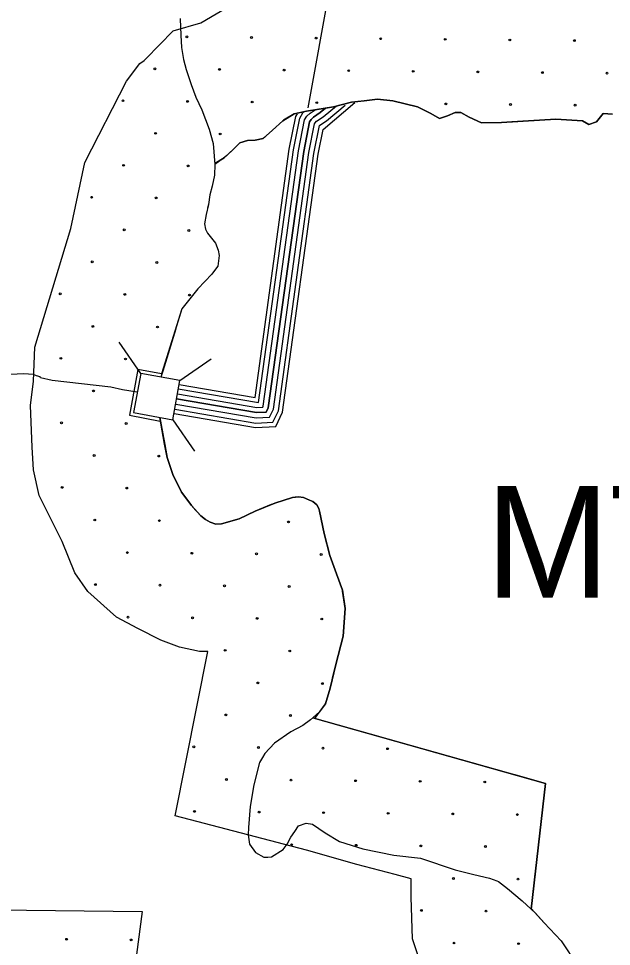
# Model space of a CAD drawing. Extents: x 1788175 to 1969470, y 584502 to 738744.
# Drawn here: x 1820631 to 1824162, y 681239 to 686767 of the extents above; entities that cross this region are included whole.
import ezdxf

# ---------------------------------------------------------------- set-up
doc = ezdxf.new("R2010")
doc.units = 0
for name, color, linetype in [('DESIGN - EROSION CONTROL - Devices', 7, 'Continuous'), ('DESIGN - SCRATCH - User 1', 7, 'Continuous'), ('DESIGN - TRANSPORTATION - Text', 7, 'Continuous'), ('SURVEY - DRAINAGE - Area Shapes', 7, 'Continuous'), ('SURVEY - DRAINAGE - Storm Sewer', 7, 'Continuous'), ('SURVEY - TRANSPORTATION - Roads', 7, 'Continuous'), ('SURVEY - VEGETATION - Features with Text', 7, 'Continuous')]:
    doc.layers.add(name, color=color, linetype=linetype)

msp = doc.modelspace()

# ---------------------------------------------------------------- linework, layer by layer
at = {"layer": 'DESIGN - EROSION CONTROL - Devices'}
for centre in [(1821634, 686658.2), (1822018.6, 686654.5), (1822403.1, 686650.8), (1822787.7, 686647), (1823172.2, 686643.3), (1823556.8, 686639.6), (1823941.3, 686635.8), (1821443.6, 686467.8), (1821828.2, 686464.1), (1822212.7, 686460.3), (1822597.3, 686456.6), (1822981.8, 686452.9), (1823366.4, 686449.1), (1823750.9, 686445.4), (1824135.5, 686441.7), (1821253.2, 686277.4), (1821637.8, 686273.7), (1822022.3, 686269.9), (1822406.9, 686266.2), (1823176, 686258.7), (1823560.5, 686255), (1823945.1, 686251.3), (1821447.4, 686083.3), (1821831.9, 686079.5), (1821256.9, 685892.8), (1821641.5, 685889.1), (1821066.5, 685702.4), (1821451.1, 685698.7), (1821260.7, 685508.3), (1821645.2, 685504.6), (1821070.3, 685317.9), (1821454.8, 685314.2), (1820879.9, 685127.5), (1821264.4, 685123.7), (1821649, 685120), (1821074, 684933.3), (1821458.6, 684929.6), (1820883.6, 684742.9), (1821268.1, 684739.2), (1821077.7, 684548.8), (1820887.3, 684358.4), (1821271.9, 684354.6), (1821081.5, 684164.2), (1821466, 684160.5), (1820891.1, 683973.8), (1821275.6, 683970.1), (1821085.2, 683779.7), (1821469.8, 683775.9), (1822238.9, 683768.5), (1821279.3, 683585.5), (1821663.9, 683581.8), (1822048.4, 683578.1), (1822433, 683574.3), (1821088.9, 683395.1), (1821473.5, 683391.4), (1821858, 683387.7), (1822242.6, 683383.9), (1821283.1, 683201), (1821667.6, 683197.2), (1822052.2, 683193.5), (1822436.7, 683189.8), (1821861.8, 683003.1), (1822246.3, 682999.4), (1822055.9, 682809), (1822440.5, 682805.2), (1821865.5, 682618.5), (1822250.1, 682614.8), (1821675.1, 682428.1), (1822059.7, 682424.4), (1822444.2, 682420.7), (1822828.8, 682416.9), (1821869.2, 682234), (1822253.8, 682230.3), (1822638.3, 682226.5), (1823022.9, 682222.8), (1823407.5, 682219.1), (1821678.8, 682043.6), (1822063.4, 682039.9), (1822447.9, 682036.1), (1822832.5, 682032.4), (1823217, 682028.7), (1823601.6, 682024.9), (1822257.5, 681845.7), (1822642.1, 681842), (1823026.6, 681838.2), (1823411.2, 681834.5), (1823220.8, 681644.1), (1823605.3, 681640.4), (1823030.4, 681453.7), (1823414.9, 681450), (1820917.2, 681281.9), (1821301.7, 681278.2), (1823224.5, 681259.5), (1823609.1, 681255.8)]:
    msp.add_circle(centre, 5.28, dxfattribs=at)
at = {"layer": 'DESIGN - SCRATCH - User 1'}
msp.add_line((1819442.8, 681470.8), (1821367.4, 681447.5), dxfattribs=at)
for points in [[(1821353.3, 686499.4), (1821378.7, 686518.2), (1821388.3, 686527.2), (1821551.7, 686693.9), (1821715.9, 686740.8), (1821990.2, 686904), (1822203.3, 686953.3), (1822354.1, 686976.7), (1822484.7, 687011.2), (1822607, 687021.9), (1822756.9, 687042.2), (1822990.6, 687017.6), (1823227.2, 686958.7), (1823473.8, 686954.3), (1823562.5, 686902.4), (1824297.3, 686948.2), (1824645.4, 686822.5), (1824795.8, 686693), (1824993.9, 686597.6), (1825074.9, 686568), (1825131.8, 686548.2), (1825186.7, 686537.8), (1825364.4, 686514.1)], [(1823010.9, 681183), (1822976.8, 681285.2), (1822968.3, 681532.1), (1822968.3, 681642.8), (1822874.7, 681668.3), (1822644.8, 681727.9), (1822346.7, 681813.1), (1821563.4, 682017.4), (1821759.2, 682996.6), (1821708.1, 682996.6), (1821588.9, 683022.2), (1821478.2, 683064.8), (1821342, 683132.9), (1821214.3, 683201), (1821044, 683354.3), (1820967.3, 683465), (1820890.7, 683652.3), (1820754.5, 683924.8), (1820720.4, 684078), (1820711.9, 684214.3), (1820703.4, 684461.2), (1820720.4, 684606), (1820728.9, 684810.3), (1820941.8, 685517), (1821026.9, 685908.7), (1821273.9, 686394.1), (1821353.3, 686499.4)], [(1824167.4, 686197.7), (1824113.5, 686200.7), (1824072.7, 686151.4), (1824026.5, 686136.2), (1823988.9, 686158.9), (1823831.2, 686167.7), (1823507.2, 686147.5), (1823387.2, 686145.6), (1823313.9, 686179), (1823264.4, 686207.9), (1823230.5, 686208.5), (1823186.2, 686187.3), (1823137.9, 686172.1), (1823086.5, 686201.1), (1823007.2, 686240.6), (1822860, 686277.2), (1822768.3, 686286.9), (1822690.2, 686276.3), (1822614.1, 686269.6), (1822507.7, 686241.5), (1822345.4, 686216.4), (1822273.2, 686199.7), (1822204.6, 686158.8), (1822143.6, 686101.9), (1822088.8, 686052.8), (1822040.7, 686043.6), (1821994.7, 686040.4), (1821948.5, 686027.3), (1821911.9, 685989.9), (1821859.1, 685940.8), (1821800.3, 685897.2)], [(1821800.3, 685897.2), (1821798.2, 685834.2), (1821784, 685769.3), (1821770.1, 685716.4), (1821762, 685660.4), (1821747.9, 685600.5), (1821737.8, 685544.6), (1821743.7, 685512.6), (1821755.7, 685488.6), (1821763.6, 685478.6), (1821803.5, 685428.6), (1821819.4, 685386.7), (1821825.4, 685354.7), (1821817.3, 685292.8), (1821783.2, 685244.9), (1821699.1, 685157.1), (1821603, 685037.3), (1821483.2, 684651.1), (1821342.5, 684676.5), (1821292.5, 684403.4), (1821475, 684368.8)], [(1821475, 684368.8), (1821497.5, 684252.1), (1821515.4, 684152.3), (1821549.2, 684050.4), (1821601, 683946.5), (1821651.4, 683879.9), (1821661.2, 683865.2), (1821716.7, 683804.5), (1821744.6, 683781.8), (1821772.4, 683767.1), (1821806.7, 683755.7), (1821840.5, 683756.4), (1821944.5, 683786.2), (1822040.5, 683831.7), (1822156.6, 683879.9), (1822262.6, 683913.7), (1822298.8, 683918.4), (1822328.5, 683913.6), (1822364.2, 683898.7), (1822384.4, 683889.6), (1822406.7, 683869.3), (1822419.8, 683848.1), (1822424.3, 683831.6), (1822452.1, 683699.7), (1822485.8, 683567.8), (1822525.6, 683459.9), (1822559.4, 683361.9), (1822576.8, 683252.1), (1822564.9, 683088.2), (1822520.6, 682918.5), (1822486.9, 682778), (1822458.3, 682684.8), (1822422.2, 682634.9), (1822384.1, 682601.3)], [(1822384.1, 682601.3), (1823769.6, 682209.4), (1823683.2, 681460.8)], [(1821367.4, 681447.5), (1821113.2, 679516.7), (1821446, 679452.7), (1821334.3, 678350.9)], [(1823683.2, 681460.8), (1823709.3, 681436.6), (1823761.1, 681380.6), (1823862.9, 681272.6), (1823960.6, 681124.7), (1824048.4, 681048.6), (1824144.2, 680984.6), (1824246.1, 680942.5), (1824365.9, 680900.4), (1824473.8, 680868.3), (1824641.6, 680816.2), (1824810.1, 680779.3), (1824951.3, 680749.9), (1825091.2, 680733.7), (1825182.9, 680731.8), (1825269.1, 680743.5), (1825341.8, 680783.9)]]:
    msp.add_lwpolyline(points, dxfattribs=at)
at = {"layer": 'DESIGN - TRANSPORTATION - Text'}
for points in [[(1821594, 686767.3), (1821594, 686765.5), (1821597.8, 686667.6), (1821601.7, 686595.7), (1821613.6, 686523.7), (1821629.5, 686463.8), (1821659.3, 686373.8), (1821687.1, 686299.9), (1821723, 686223.9), (1821744.9, 686165.9), (1821766.8, 686108), (1821790.6, 686022), (1821800.4, 685897.7), (1821800.3, 685897.2)], [(1822459.4, 686234), (1822507.7, 686241.5), (1822614.1, 686269.6), (1822690.2, 686276.3), (1822768.3, 686286.9), (1822860, 686277.2), (1823007.2, 686240.6), (1823086.5, 686201.1), (1823137.9, 686172.1), (1823186.2, 686187.3), (1823230.5, 686208.5), (1823264.4, 686207.9), (1823313.9, 686179), (1823387.2, 686145.6), (1823507.2, 686147.5), (1823831.2, 686167.7), (1823988.9, 686158.9), (1824026.5, 686136.2), (1824072.7, 686151.4), (1824113.5, 686200.7), (1824167.4, 686197.7)], [(1821799.9, 685903.1), (1821855.8, 685938.3), (1821859.1, 685940.8), (1821911.9, 685989.9), (1821948.5, 686027.3), (1821994.7, 686040.4), (1822040.7, 686043.6), (1822088.8, 686052.8), (1822143.6, 686101.9), (1822204.6, 686158.8), (1822273.2, 686199.7), (1822345.4, 686216.4), (1822459.4, 686234)], [(1821799.9, 685903.1), (1821855.8, 685938.3), (1821859.1, 685940.8), (1821911.9, 685989.9), (1821948.5, 686027.3), (1821994.7, 686040.4), (1822040.7, 686043.6), (1822088.8, 686052.8), (1822143.6, 686101.9), (1822204.6, 686158.8), (1822273.2, 686199.7), (1822345.4, 686216.4), (1822459.4, 686234)], [(1821800.3, 685897.2), (1821798.2, 685834.2), (1821784, 685769.3), (1821770.1, 685716.4), (1821762, 685660.4), (1821747.9, 685600.5), (1821737.8, 685544.6), (1821743.7, 685512.6), (1821755.7, 685488.6), (1821763.6, 685478.6), (1821803.5, 685428.6), (1821819.4, 685386.7), (1821825.4, 685354.7), (1821817.3, 685292.8), (1821783.2, 685244.9), (1821699.1, 685157.1), (1821603, 685037.3), (1821478.7, 684631.2)], [(1821800.3, 685897.2), (1821798.2, 685834.2), (1821784, 685769.3), (1821770.1, 685716.4), (1821762, 685660.4), (1821747.9, 685600.5), (1821737.8, 685544.6), (1821743.7, 685512.6), (1821755.7, 685488.6), (1821763.6, 685478.6), (1821803.5, 685428.6), (1821819.4, 685386.7), (1821825.4, 685354.7), (1821817.3, 685292.8), (1821783.2, 685244.9), (1821699.1, 685157.1), (1821603, 685037.3), (1821478.7, 684631.2)], [(1821472.6, 684390.7), (1821515.4, 684152.3), (1821549.2, 684050.4), (1821601, 683946.5), (1821651.4, 683879.9), (1821661.2, 683865.2), (1821716.7, 683804.5), (1821744.6, 683781.8), (1821772.4, 683767.1), (1821806.7, 683755.7), (1821840.5, 683756.4), (1821944.5, 683786.2), (1822040.5, 683831.7), (1822156.6, 683879.9), (1822262.6, 683913.7), (1822298.8, 683918.4), (1822328.5, 683913.6), (1822364.2, 683898.7), (1822384.4, 683889.6), (1822406.7, 683869.3), (1822419.8, 683848.1), (1822424.3, 683831.6), (1822452.1, 683699.7), (1822485.8, 683567.8), (1822525.6, 683459.9), (1822559.4, 683361.9), (1822576.8, 683252.1), (1822564.9, 683088.2), (1822520.6, 682918.5), (1822486.9, 682778), (1822458.3, 682684.8), (1822422.2, 682634.9), (1822370.1, 682589), (1822324.1, 682555.1), (1822252.1, 682517.2), (1822156, 682449.4), (1822098, 682389.5), (1822083.6, 682365.5)], [(1822083.6, 682365.5), (1822065.9, 682335.6), (1822031.7, 682201.8), (1822011.4, 682073.9), (1822001.2, 681948.1), (1821999.2, 681904.1), (1822007, 681848.2), (1822042.9, 681798.2), (1822092.9, 681770.2), (1822115.6, 681771.2)], [(1822115.6, 681771.2), (1822136.8, 681772.1), (1822206.9, 681816), (1822230.9, 681847.9), (1822253, 681889.9), (1822277, 681923.8), (1822298.8, 681958.1), (1822344.6, 681974.4), (1822381, 681967.6), (1822456.9, 681915.6), (1822542.7, 681863.5)], [(1822542.7, 681863.5), (1822680.6, 681821.4), (1822866.4, 681783.2), (1823024.3, 681765.1), (1823230.8, 681696.5), (1823341.9, 681667), (1823435.8, 681646.7), (1823478.7, 681630.8)], [(1823478.7, 681630.8), (1823489.7, 681626.7), (1823543.6, 681584.7), (1823629.4, 681510.6), (1823709.3, 681436.6), (1823761.1, 681380.6), (1823862.9, 681272.6), (1823960.6, 681124.7), (1824048.4, 681048.6), (1824144.2, 680984.6), (1824246.1, 680942.5), (1824365.9, 680900.4), (1824473.8, 680868.3), (1824641.6, 680816.2), (1824810.1, 680779.3), (1824951.3, 680749.9), (1825091.2, 680733.7), (1825182.9, 680731.8), (1825269.1, 680743.5), (1825341.8, 680783.9)]]:
    msp.add_lwpolyline(points, dxfattribs=at)
at = {"layer": 'SURVEY - DRAINAGE - Area Shapes'}
for points in [[(1823624.9, 688116.9), (1823151.7, 688179.2), (1822952.5, 688179.2), (1822828, 688129.4), (1822678.5, 687880.1), (1822616.3, 687680.7), (1822354.8, 686235.1)], [(1820832.1, 684611.8), (1820762.7, 684626.6), (1820759.2, 684631.8), (1820738.1, 684638.1), (1820721.3, 684646.6), (1820661.4, 684651.3), (1820509.3, 684642.3), (1820485.4, 684625.5), (1820464.3, 684600.2), (1820449.6, 684566.4), (1820447.6, 684503.4), (1820463, 684256.5), (1820509.3, 684009.5), (1820559.5, 683423.7)], [(1821251, 684555.9), (1821181.5, 684570.7), (1820832.1, 684611.8)], [(1821338, 684540.9), (1821249.9, 684555.7)], [(1821572.7, 684501.5), (1821572.3, 684501.6)]]:
    msp.add_lwpolyline(points, dxfattribs=at)
at = {"layer": 'SURVEY - DRAINAGE - Storm Sewer'}
for p, q in [((1821358.6, 684653.2), (1821229.6, 684840.1)), ((1821592.3, 684610.3), (1821779.2, 684739.3)), ((1821549.4, 684376.6), (1821678.4, 684189.7))]:
    msp.add_line(p, q, dxfattribs=at)
msp.add_lwpolyline([(1821592.3, 684610.3), (1821358.6, 684653.2), (1821315.7, 684419.5), (1821549.4, 684376.6)], close=True, dxfattribs=at)
at = {"layer": 'SURVEY - TRANSPORTATION - Roads'}
for points in [[(1822444.8, 686107.1), (1822634.4, 686266.6)], [(1821561.7, 684439.6), (1822044.6, 684357.2), (1822146.2, 684362.4), (1822178.8, 684430.1), (1822390.4, 685964.1), (1822423, 686129.2), (1822421.8, 686127.2), (1822426, 686131.3), (1822464.6, 686157.4), (1822576.1, 686251.2)], [(1821567, 684470.1), (1822046.4, 684388.3), (1822126.2, 684392.4), (1822148.7, 684439.2), (1822359.8, 685969.2), (1822393.6, 686140.6), (1822397.3, 686146.6), (1822406.4, 686155.5), (1822445.9, 686182.1), (1822523.9, 686247.8)], [(1822459.4, 686234), (1822427.2, 686206.9), (1822386.8, 686179.6), (1822372.9, 686166.1), (1822364.3, 686152), (1822329.2, 685974.4), (1822118.7, 684448.2), (1822106.3, 684422.4), (1822048.3, 684419.5), (1821572.2, 684500.7)], [(1821572.2, 684500.7), (1822048.3, 684419.5), (1822106.3, 684422.4), (1822118.7, 684448.2), (1822329.2, 685974.4), (1822364.3, 686152), (1822372.9, 686166.1), (1822386.8, 686179.6), (1822427.2, 686206.9), (1822459.4, 686234)], [(1821577.4, 684531.2), (1822050.1, 684450.6), (1822086.3, 684452.5), (1822088.6, 684457.3), (1822298.6, 685979.5), (1822334.9, 686163.4), (1822348.4, 686185.6), (1822367.1, 686203.8), (1822397, 686223.9)], [(1822060.5, 684480.3), (1822268, 685984.6), (1822305.6, 686174.8), (1822324, 686205.1), (1822333, 686213.8)], [(1822039.5, 684508.9), (1822243.7, 685988.7), (1822282.2, 686183.8), (1822292.1, 686200.3)], [(1821557.4, 684414.2), (1822043.1, 684331.4), (1822162.7, 684337.5), (1822203.7, 684422.6), (1822415.8, 685959.9), (1822444.8, 686107.1)], [(1821582.6, 684561.8), (1822060.5, 684480.3)], [(1821586.8, 684586.2), (1822039.5, 684508.9)]]:
    msp.add_lwpolyline(points, dxfattribs=at)
at = {"layer": 'SURVEY - VEGETATION - Features with Text'}
for points in [[(1824167.4, 686197.7), (1824113.5, 686200.7), (1824072.7, 686151.4), (1824026.5, 686136.2), (1823988.9, 686158.9), (1823831.2, 686167.7), (1823507.2, 686147.5), (1823387.2, 686145.6), (1823313.9, 686179), (1823264.4, 686207.9), (1823230.5, 686208.5), (1823186.2, 686187.3), (1823137.9, 686172.1), (1823086.5, 686201.1), (1823007.2, 686240.6), (1822860, 686277.2), (1822768.3, 686286.9), (1822690.2, 686276.3), (1822614.1, 686269.6), (1822507.7, 686241.5), (1822459.4, 686234)], [(1822784.1, 686285.2), (1822768.3, 686286.9), (1822690.2, 686276.3), (1822614.1, 686269.6), (1822524.3, 686245.9)], [(1823174.5, 686183.6), (1823137.9, 686172.1), (1823086.5, 686201.1), (1823007.2, 686240.6), (1822931.5, 686259.4)], [(1822459.4, 686234), (1822345.4, 686216.4), (1822273.2, 686199.7), (1822204.6, 686158.8), (1822143.6, 686101.9), (1822088.8, 686052.8), (1822040.7, 686043.6), (1821994.7, 686040.4), (1821948.5, 686027.3), (1821911.9, 685989.9), (1821859.1, 685940.8), (1821855.8, 685938.3), (1821799.9, 685903.1)], [(1822459.4, 686234), (1822345.4, 686216.4), (1822273.2, 686199.7), (1822209.2, 686161.6)], [(1822524.3, 686245.9), (1822507.7, 686241.5), (1822459.4, 686234)], [(1823418.1, 686146.1), (1823387.2, 686145.6), (1823313.9, 686179), (1823264.4, 686207.9), (1823230.5, 686208.5), (1823186.2, 686187.3), (1823174.5, 686183.6)], [(1823831.4, 686167.7), (1823831.2, 686167.7), (1823568, 686151.3)], [(1824081.5, 686162), (1824072.7, 686151.4), (1824026.5, 686136.2), (1823988.9, 686158.9), (1823831.4, 686167.7)], [(1822098, 686061), (1822088.8, 686052.8), (1822040.7, 686043.6), (1821994.7, 686040.4), (1821948.5, 686027.3), (1821911.9, 685989.9), (1821870.8, 685951.6)], [(1821870.8, 685951.6), (1821859.1, 685940.8), (1821855.8, 685938.3), (1821799.9, 685903.1)], [(1821800.3, 685897.2), (1821798.2, 685834.2), (1821784, 685769.3), (1821770.1, 685716.4), (1821762, 685660.4), (1821747.9, 685600.5), (1821737.8, 685544.6), (1821743.7, 685512.6), (1821755.7, 685488.6), (1821763.6, 685478.6), (1821803.5, 685428.6), (1821819.4, 685386.7), (1821825.4, 685354.7), (1821817.3, 685292.8), (1821783.2, 685244.9), (1821699.1, 685157.1), (1821603, 685037.3), (1821478.7, 684631.2)], [(1821800.3, 685897.2), (1821798.2, 685834.2), (1821784, 685769.3), (1821770.1, 685716.4), (1821762, 685660.4), (1821756.6, 685637.7)], [(1821753.7, 685492.6), (1821755.7, 685488.6), (1821763.6, 685478.6), (1821803.5, 685428.6), (1821819.4, 685386.7), (1821825.4, 685354.7), (1821817.3, 685292.8), (1821792.4, 685257.7)], [(1821792.4, 685257.7), (1821783.2, 685244.9), (1821699.1, 685157.1), (1821619.8, 685058.3)], [(1821567, 684919.6), (1821489.7, 684667.2)], [(1821489.7, 684667.2), (1821478.7, 684631.2)], [(1823683.2, 681460.8), (1823769.6, 682209.4), (1822395.6, 682598.1), (1822458.3, 682684.8), (1822486.9, 682778), (1822520.6, 682918.5), (1822564.9, 683088.2), (1822576.8, 683252.1), (1822559.4, 683361.9), (1822525.6, 683459.9), (1822485.8, 683567.8), (1822452.1, 683699.7), (1822424.3, 683831.6), (1822419.8, 683848.1), (1822406.7, 683869.3), (1822384.4, 683889.6), (1822364.2, 683898.7), (1822328.5, 683913.6), (1822298.8, 683918.4), (1822262.6, 683913.7), (1822156.6, 683879.9), (1822040.5, 683831.7), (1821944.5, 683786.2), (1821840.5, 683756.4), (1821806.7, 683755.7), (1821772.4, 683767.1), (1821744.6, 683781.8), (1821716.7, 683804.5), (1821661.2, 683865.2), (1821651.4, 683879.9), (1821601, 683946.5), (1821549.2, 684050.4), (1821515.4, 684152.3), (1821472.6, 684390.7)], [(1821501.3, 684230.9), (1821472.6, 684390.7)], [(1821583.5, 683981.7), (1821549.2, 684050.4), (1821515.4, 684152.3), (1821501.3, 684230.9)], [(1822441, 683752.4), (1822424.3, 683831.6), (1822419.8, 683848.1), (1822406.7, 683869.3), (1822384.4, 683889.6), (1822364.2, 683898.7), (1822328.5, 683913.6), (1822298.8, 683918.4), (1822279, 683915.8)], [(1821892.3, 683771.2), (1821840.5, 683756.4), (1821806.7, 683755.7), (1821772.4, 683767.1), (1821744.6, 683781.8), (1821716.7, 683804.5), (1821667.7, 683858.2)], [(1822136.1, 683871.4), (1822040.5, 683831.7), (1821944.5, 683786.2), (1821892.3, 683771.2)], [(1822511.4, 683498.4), (1822485.8, 683567.8), (1822452.1, 683699.7), (1822441, 683752.4)], [(1822565.4, 683094.4), (1822576.8, 683252.1), (1822560.2, 683356.7)], [(1822501.4, 682838.4), (1822520.6, 682918.5), (1822564.9, 683088.2), (1822565.4, 683094.4)], [(1822537.5, 682557.9), (1822395.6, 682598.1), (1822458.3, 682684.8), (1822461.1, 682693.9)], [(1822791.5, 682486.1), (1822537.5, 682557.9)], [(1823189.9, 682373.4), (1822935.8, 682445.2)], [(1823443.9, 682301.5), (1823189.9, 682373.4)], [(1823760.9, 682134.3), (1823769.6, 682209.4), (1823588.2, 682260.7)], [(1823730.7, 681872.1), (1823760.9, 682134.3)], [(1823683.2, 681460.8), (1823713.5, 681723)], [(1823683.6, 681464.3), (1823761.1, 681380.6), (1823862.9, 681272.6), (1823960.6, 681124.7), (1824048.4, 681048.6), (1824144.2, 680984.6), (1824246.1, 680942.5), (1824365.9, 680900.4), (1824473.8, 680868.3), (1824641.6, 680816.2), (1824810.1, 680779.3), (1824951.3, 680749.9), (1825091.2, 680733.7), (1825182.9, 680731.8), (1825269.1, 680743.5), (1825341.8, 680783.9), (1825737.8, 680782)], [(1823683.6, 681464.3), (1823761.1, 681380.6), (1823862.9, 681272.6), (1823863.7, 681271.3)]]:
    msp.add_lwpolyline(points, dxfattribs=at)

# ---------------------------------------------------------------- texts
msp.add_text('MT. JULIET', height=665, dxfattribs=at).set_placement((1823411, 683317.5))

doc.saveas('drawing.dxf')
